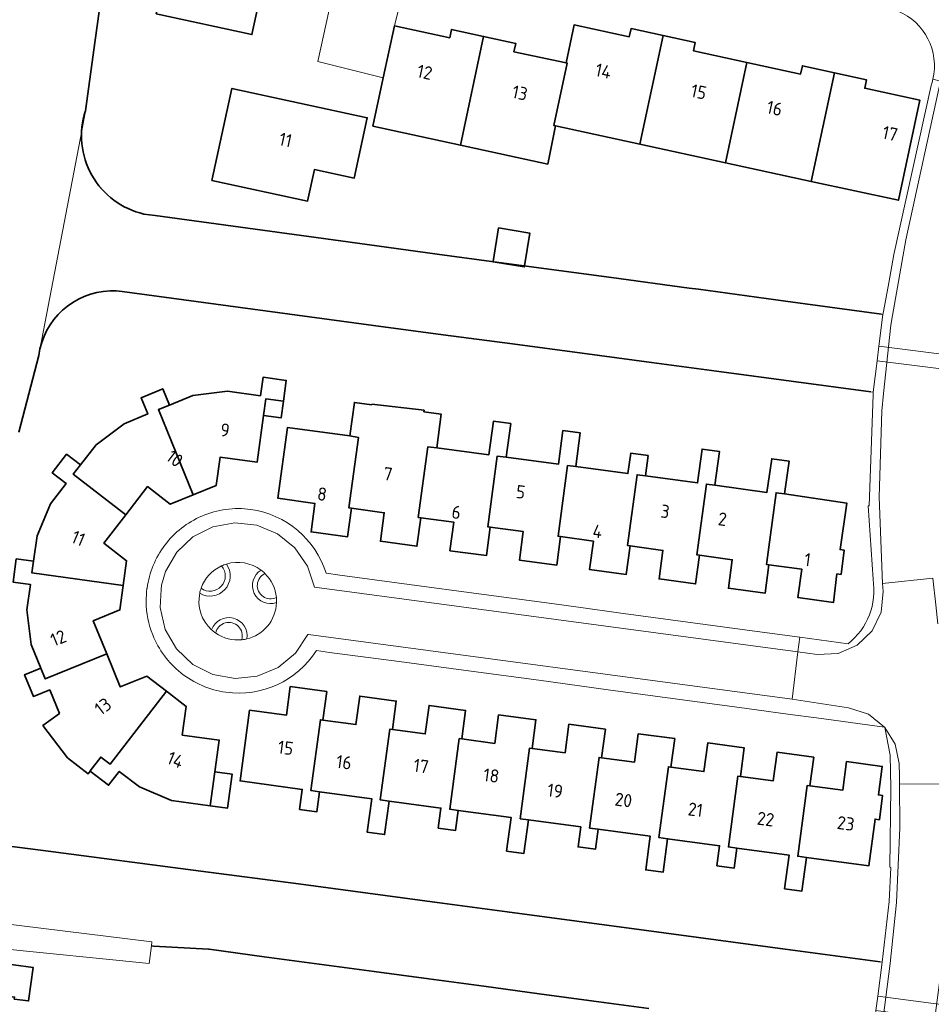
# Model space of a CAD drawing. Extents: x 150256 to 156914, y 461459 to 469481.
# Tile 613 of 656: x 154144 to 154238, y 468262 to 468364. Entities that reach past the tile are written whole.
import ezdxf
from ezdxf.enums import TextEntityAlignment as Align

# ---------------------------------------------------------------- set-up
doc = ezdxf.new("R2010")
doc.units = 0
doc.header["$LTSCALE"] = 0.75
for name, color, linetype, lineweight in [('B-RO-GK-BESCHOEIING-G', 251, 'GK-BESCHOEIING', 35), ('B-RO-GR-GROENVOORZIENING-GV', 251, 'CONTINUOUS', 18), ('B-RO-GR-HAAG-GV', 251, 'CONTINUOUS', 13), ('B-RO-KW-KUNSTWERK_DUIKER-GV', 251, 'CONTINUOUS', 18), ('B-RO-OG-BEBOUWING-GV', 6, 'CONTINUOUS', 35), ('B-RO-OG-BEBOUWING-T18', 1, 'CONTINUOUS', 18), ('B-RO-OG-TERREIN_CULTUURSCHEIDING-GV', 251, 'CONTINUOUS', 18), ('B-RO-OG-WATER_SLOOT-GV', 251, 'CONTINUOUS', 18), ('B-RO-VH-VERHARDING_BETONSTRAATSTEEN-GV', 251, 'CONTINUOUS', 18)]:
    doc.layers.add(name, color=color, linetype=linetype, lineweight=lineweight)
doc.styles.add('NLCS-ISO-M200-T18', font='NLCS-ISO.ttf', dxfattribs={"height": 360})
doc.linetypes.add('GK-BESCHOEIING', pattern='A,30,-5,[1,NLCS.SHX,S=1,R=0,X=0,Y=0],-5', length=40)

msp = doc.modelspace()

# ---------------------------------------------------------------- linework, layer by layer
at = {"layer": 'B-RO-GK-BESCHOEIING-G'}
for points in [[(154153.947, 468375.016), (154152.083, 468361.491)], [(154153.947, 468375.016), (154152.083, 468361.491)], [(154152.083, 468361.491), (154151.085, 468354.254)], [(154152.083, 468361.491), (154151.085, 468354.254)], [(154157.085, 468343.645), (154158.245, 468343.509)], [(154157.085, 468343.645), (154158.245, 468343.509)], [(154178.024, 468340.799), (154158.245, 468343.509)], [(154178.024, 468340.799), (154158.245, 468343.509)], [(154187.232, 468339.537), (154178.024, 468340.799)], [(154187.232, 468339.537), (154178.024, 468340.799)], [(154192.804, 468338.774), (154187.232, 468339.537)], [(154192.804, 468338.774), (154187.232, 468339.537)], [(154196.131, 468338.326), (154192.804, 468338.774)], [(154196.131, 468338.326), (154192.804, 468338.774)], [(154205.136, 468337.115), (154196.131, 468338.326)], [(154205.136, 468337.115), (154196.131, 468338.326)], [(154213.118, 468336.041), (154205.136, 468337.115)], [(154213.118, 468336.041), (154205.136, 468337.115)], [(154214.078, 468335.911), (154213.118, 468336.041)], [(154214.078, 468335.911), (154213.118, 468336.041)], [(154223.024, 468334.696), (154214.078, 468335.911)], [(154223.024, 468334.696), (154214.078, 468335.911)], [(154170.83, 468333.522), (154154.839, 468335.692)], [(154170.83, 468333.522), (154154.839, 468335.692)], [(154232.889, 468333.356), (154223.024, 468334.696)], [(154232.889, 468333.356), (154223.024, 468334.696)], [(154170.83, 468333.522), (154180.692, 468332.197)], [(154170.83, 468333.522), (154180.692, 468332.197)], [(154187.832, 468331.246), (154180.692, 468332.197)], [(154187.832, 468331.246), (154180.692, 468332.197)], [(154194.972, 468330.294), (154187.832, 468331.246)], [(154194.972, 468330.294), (154187.832, 468331.246)], [(154202.112, 468329.343), (154194.972, 468330.294)], [(154202.112, 468329.343), (154194.972, 468330.294)], [(154146.274, 468329.124), (154144.23, 468321.235)], [(154146.274, 468329.124), (154144.23, 468321.235)], [(154209.23, 468328.395), (154202.112, 468329.343)], [(154209.23, 468328.395), (154202.112, 468329.343)], [(154216.42, 468327.436), (154209.23, 468328.395)], [(154216.42, 468327.436), (154209.23, 468328.395)], [(154223.602, 468326.479), (154216.42, 468327.436)], [(154223.602, 468326.479), (154216.42, 468327.436)], [(154231.793, 468325.387), (154223.602, 468326.479)], [(154231.793, 468325.387), (154223.602, 468326.479)], [(154142.735, 468278.788), (154146.742, 468278.265)], [(154142.735, 468278.788), (154146.742, 468278.265)], [(154146.742, 468278.265), (154162.948, 468276.148)], [(154146.742, 468278.265), (154162.948, 468276.148)], [(154162.948, 468276.148), (154172.962, 468274.836)], [(154162.948, 468276.148), (154172.962, 468274.836)], [(154172.962, 468274.836), (154180.104, 468273.874)], [(154172.962, 468274.836), (154180.104, 468273.874)], [(154180.104, 468273.874), (154187.21, 468272.917)], [(154180.104, 468273.874), (154187.21, 468272.917)], [(154187.21, 468272.917), (154194.409, 468271.948)], [(154187.21, 468272.917), (154194.409, 468271.948)], [(154194.409, 468271.948), (154201.575, 468270.987)], [(154194.409, 468271.948), (154201.575, 468270.987)], [(154201.575, 468270.987), (154208.714, 468270.03)], [(154201.575, 468270.987), (154208.714, 468270.03)], [(154208.714, 468270.03), (154215.837, 468269.075)], [(154208.714, 468270.03), (154215.837, 468269.075)], [(154215.837, 468269.075), (154222.984, 468268.117)], [(154215.837, 468269.075), (154222.984, 468268.117)], [(154158.07, 468268.451), (154157.861, 468268.478)], [(154158.07, 468268.451), (154157.861, 468268.478)], [(154163.714, 468268.121), (154158.07, 468268.451)], [(154163.714, 468268.121), (154158.07, 468268.451)], [(154163.794, 468268.11), (154163.714, 468268.121)], [(154163.794, 468268.11), (154163.714, 468268.121)], [(154169.458, 468267.349), (154163.794, 468268.11)], [(154169.458, 468267.349), (154163.794, 468268.11)], [(154222.984, 468268.117), (154232.723, 468266.813)], [(154222.984, 468268.117), (154232.723, 468266.813)], [(154175.094, 468266.591), (154169.458, 468267.349)], [(154175.094, 468266.591), (154169.458, 468267.349)], [(154180.747, 468265.831), (154175.094, 468266.591)], [(154180.747, 468265.831), (154175.094, 468266.591)], [(154186.366, 468265.073), (154180.747, 468265.831)], [(154186.366, 468265.073), (154180.747, 468265.831)], [(154192.016, 468264.311), (154186.366, 468265.073)], [(154192.016, 468264.311), (154186.366, 468265.073)], [(154197.704, 468263.545), (154192.016, 468264.311)], [(154197.704, 468263.545), (154192.016, 468264.311)], [(154203.328, 468262.785), (154197.704, 468263.545)], [(154203.328, 468262.785), (154197.704, 468263.545)], [(154208.975, 468262.022), (154203.328, 468262.785)], [(154208.975, 468262.022), (154203.328, 468262.785)]]:
    msp.add_lwpolyline(points, dxfattribs=at)
for points in [[(154151.085, 468354.254, 0.4411426), (154157.085, 468343.645)], [(154151.085, 468354.254, 0.4411426), (154157.085, 468343.645)], [(154153.606, 468335.746, 0.3639086), (154146.274, 468329.124)], [(154153.606, 468335.746, 0.3639086), (154146.274, 468329.124)], [(154154.839, 468335.692, 0.0405802), (154153.606, 468335.746)], [(154154.839, 468335.692, 0.0405802), (154153.606, 468335.746)]]:
    msp.add_lwpolyline(points, format="xyb", dxfattribs=at)
at = {"layer": 'B-RO-GR-GROENVOORZIENING-GV'}
for points in [[(154162.82, 468304.692, 0.8124697), (154165.564, 468307.686)], [(154162.82, 468304.692, 0.8124697), (154165.564, 468307.686)], [(154165.074, 468307.501, 0.2037012), (154162.961, 468305.196)], [(154162.961, 468305.196, 0.8863721), (154165.074, 468307.501)], [(154165.074, 468307.501, -0.8863721), (154162.961, 468305.196)], [(154165.074, 468307.501, 0.2037012), (154162.961, 468305.196)], [(154162.961, 468305.196, 0.8863721), (154165.074, 468307.501)], [(154165.074, 468307.501, -0.8863721), (154162.961, 468305.196)], [(154165.564, 468307.686, 0.0308393), (154165.074, 468307.501)], [(154165.564, 468307.686, 0.0308393), (154165.074, 468307.501)], [(154169.119, 468307.061, 0.8958046), (154170.714, 468303.722)], [(154169.119, 468307.061, 0.8958046), (154170.714, 468303.722)], [(154169.524, 468306.713, 1.0087), (154170.698, 468304.256)], [(154170.698, 468304.256, -1.0087), (154169.524, 468306.713)], [(154169.524, 468306.713, 1.0087), (154170.698, 468304.256)], [(154170.698, 468304.256, -1.0087), (154169.524, 468306.713)], [(154169.524, 468306.713, 0.0333113), (154169.119, 468307.061)], [(154169.524, 468306.713, 0.0333113), (154169.119, 468307.061)], [(154170.698, 468304.256, 0.1759164), (154169.524, 468306.713)], [(154170.698, 468304.256, 0.1759164), (154169.524, 468306.713)], [(154162.961, 468305.196, 0.0280545), (154162.82, 468304.692)], [(154162.961, 468305.196, 0.0280545), (154162.82, 468304.692)], [(154170.714, 468303.722, 0.0336777), (154170.698, 468304.256)], [(154170.714, 468303.722, 0.0336777), (154170.698, 468304.256)], [(154167.676, 468300.001, 0.913899), (154164.039, 468300.935)], [(154167.676, 468300.001, 0.913899), (154164.039, 468300.935)], [(154167.143, 468299.91, 1.0377697), (154164.462, 468300.598)], [(154164.462, 468300.598, -1.0377697), (154167.143, 468299.91)], [(154167.143, 468299.91, 1.0377697), (154164.462, 468300.598)], [(154164.462, 468300.598, -1.0377697), (154167.143, 468299.91)], [(154164.039, 468300.935, 0.0343661), (154164.462, 468300.598)], [(154164.039, 468300.935, 0.0343661), (154164.462, 468300.598)], [(154164.462, 468300.598, 0.1790217), (154167.143, 468299.91)], [(154164.462, 468300.598, 0.1790217), (154167.143, 468299.91)], [(154167.143, 468299.91, 0.0355714), (154167.676, 468300.001)], [(154167.143, 468299.91, 0.0355714), (154167.676, 468300.001)]]:
    msp.add_lwpolyline(points, format="xyb", dxfattribs=at)
at = {"layer": 'B-RO-GR-HAAG-GV'}
for points in [[(154162.82, 468304.692, 0.8124697), (154165.564, 468307.686)], [(154162.82, 468304.692, 0.8124697), (154165.564, 468307.686)], [(154165.074, 468307.501, -0.8863721), (154162.961, 468305.196)], [(154165.074, 468307.501, -0.8863721), (154162.961, 468305.196)], [(154165.564, 468307.686, 0.0308393), (154165.074, 468307.501)], [(154165.564, 468307.686, 0.0308393), (154165.074, 468307.501)], [(154169.119, 468307.061, 0.8958046), (154170.714, 468303.722)], [(154169.119, 468307.061, 0.8958046), (154170.714, 468303.722)], [(154170.698, 468304.256, -1.0087), (154169.524, 468306.713)], [(154170.698, 468304.256, -1.0087), (154169.524, 468306.713)], [(154169.524, 468306.713, 0.0333113), (154169.119, 468307.061)], [(154169.524, 468306.713, 0.0333113), (154169.119, 468307.061)], [(154162.961, 468305.196, 0.0280545), (154162.82, 468304.692)], [(154162.961, 468305.196, 0.0280545), (154162.82, 468304.692)], [(154170.714, 468303.722, 0.0336777), (154170.698, 468304.256)], [(154170.714, 468303.722, 0.0336777), (154170.698, 468304.256)], [(154167.676, 468300.001, 0.913899), (154164.039, 468300.935)], [(154167.676, 468300.001, 0.913899), (154164.039, 468300.935)], [(154164.462, 468300.598, -1.0377697), (154167.143, 468299.91)], [(154164.462, 468300.598, -1.0377697), (154167.143, 468299.91)], [(154164.039, 468300.935, 0.0343661), (154164.462, 468300.598)], [(154164.039, 468300.935, 0.0343661), (154164.462, 468300.598)], [(154167.143, 468299.91, 0.0355714), (154167.676, 468300.001)], [(154167.143, 468299.91, 0.0355714), (154167.676, 468300.001)]]:
    msp.add_lwpolyline(points, format="xyb", dxfattribs=at)
at = {"layer": 'B-RO-KW-KUNSTWERK_DUIKER-GV'}
for points in [[(154232.619, 468330.065), (154232.434, 468328.577), (154245.622, 468326.908), (154245.797, 468328.398)], [(154232.619, 468330.065), (154232.434, 468328.577), (154245.622, 468326.908), (154245.797, 468328.398)], [(154232.501, 468263.306), (154232.309, 468261.818), (154245.581, 468260.049), (154245.746, 468261.54)], [(154232.501, 468263.306), (154232.309, 468261.818), (154245.581, 468260.049), (154245.746, 468261.54)]]:
    msp.add_lwpolyline(points, close=True, dxfattribs=at)
at = {"layer": 'B-RO-OG-BEBOUWING-GV'}
for points in [[(154158.352, 468364.209), (154168.182, 468362.076), (154169.013, 468365.901), (154171.14, 468365.435), (154170.993, 468364.777), (154171.196, 468364.729), (154172.55, 468370.99), (154160.388, 468373.622)], [(154158.352, 468364.209), (154168.182, 468362.076), (154169.013, 468365.901), (154171.14, 468365.435), (154170.993, 468364.777), (154171.196, 468364.729), (154172.55, 468370.99), (154160.388, 468373.622)], [(154189.617, 468350.725), (154191.997, 468361.891), (154188.705, 468362.607), (154188.514, 468361.753), (154182.851, 468362.984), (154181.684, 468357.62), (154180.61, 468352.684)], [(154189.617, 468350.725), (154191.997, 468361.891), (154188.705, 468362.607), (154188.514, 468361.753), (154182.851, 468362.984), (154181.684, 468357.62), (154180.61, 468352.684)], [(154208.053, 468350.81), (154210.432, 468361.985), (154207.14, 468362.703), (154206.952, 468361.855), (154201.295, 468363.068), (154200.464, 468359.167), (154200.594, 468359.139), (154199.218, 468352.723), (154199.366, 468352.691)], [(154208.053, 468350.81), (154210.432, 468361.985), (154207.14, 468362.703), (154206.952, 468361.855), (154201.295, 468363.068), (154200.464, 468359.167), (154200.594, 468359.139), (154199.218, 468352.723), (154199.366, 468352.691)], [(154191.997, 468361.891), (154189.617, 468350.725), (154198.577, 468348.776), (154199.366, 468352.691), (154199.218, 468352.723), (154200.594, 468359.139), (154200.464, 468359.167), (154195.11, 468360.317), (154195.297, 468361.174)], [(154191.997, 468361.891), (154189.617, 468350.725), (154198.577, 468348.776), (154199.366, 468352.691), (154199.218, 468352.723), (154200.594, 468359.139), (154200.464, 468359.167), (154195.11, 468360.317), (154195.297, 468361.174)], [(154219.049, 468359.22), (154213.548, 468360.416), (154213.732, 468361.265), (154210.432, 468361.985), (154208.053, 468350.81), (154216.849, 468348.905)], [(154219.049, 468359.22), (154213.548, 468360.416), (154213.732, 468361.265), (154210.432, 468361.985), (154208.053, 468350.81), (154216.849, 468348.905)], [(154219.049, 468359.22), (154216.849, 468348.905), (154225.654, 468346.999), (154228.038, 468358.148), (154224.748, 468358.872), (154224.562, 468358.022)], [(154219.049, 468359.22), (154216.849, 468348.905), (154225.654, 468346.999), (154228.038, 468358.148), (154224.748, 468358.872), (154224.562, 468358.022)], [(154225.654, 468346.999), (154234.608, 468345.06), (154236.826, 468355.341), (154231.154, 468356.568), (154231.337, 468357.423), (154228.038, 468358.148)], [(154225.654, 468346.999), (154234.608, 468345.06), (154236.826, 468355.341), (154231.154, 468356.568), (154231.337, 468357.423), (154228.038, 468358.148)], [(154164.077, 468347.103), (154173.903, 468344.971), (154174.603, 468348.217), (154178.702, 468347.333), (154180.033, 468353.535), (154166.125, 468356.544)], [(154164.077, 468347.103), (154173.903, 468344.971), (154174.603, 468348.217), (154178.702, 468347.333), (154180.033, 468353.535), (154166.125, 468356.544)], [(154196.179, 468338.32), (154196.732, 468341.689), (154193.531, 468342.215), (154192.963, 468338.753), (154192.961, 468338.741), (154196.162, 468338.216)], [(154196.179, 468338.32), (154196.732, 468341.689), (154193.531, 468342.215), (154192.963, 468338.753), (154192.961, 468338.741), (154196.162, 468338.216)], [(154162.156, 468314.793), (154164.523, 468315.759), (154164.929, 468318.683), (154168.732, 468318.162), (154169.383, 468322.935), (154169.619, 468324.661), (154171.416, 468324.414), (154171.709, 468326.555), (154169.328, 468326.881), (154169.066, 468324.98), (154165.691, 468325.451), (154162.128, 468325.014), (154159.707, 468324.016), (154158.581, 468323.553)], [(154162.156, 468314.793), (154164.523, 468315.759), (154164.929, 468318.683), (154168.732, 468318.162), (154169.383, 468322.935), (154169.619, 468324.661), (154171.416, 468324.414), (154171.709, 468326.555), (154169.328, 468326.881), (154169.066, 468324.98), (154165.691, 468325.451), (154162.128, 468325.014), (154159.707, 468324.016), (154158.581, 468323.553)], [(154150.572, 468317.868), (154149.829, 468316.908), (154155.221, 468312.744), (154157.465, 468315.638), (154159.796, 468313.83), (154162.156, 468314.793), (154158.581, 468323.553), (154159.707, 468324.016), (154159.018, 468325.689), (154156.795, 468324.772), (154157.486, 468323.11), (154155.048, 468322.103), (154152.18, 468319.947)], [(154150.572, 468317.868), (154149.829, 468316.908), (154155.221, 468312.744), (154157.465, 468315.638), (154159.796, 468313.83), (154162.156, 468314.793), (154158.581, 468323.553), (154159.707, 468324.016), (154159.018, 468325.689), (154156.795, 468324.772), (154157.486, 468323.11), (154155.048, 468322.103), (154152.18, 468319.947)], [(154169.383, 468322.935), (154171.181, 468322.692), (154171.416, 468324.414), (154169.619, 468324.661)], [(154169.383, 468322.935), (154171.181, 468322.692), (154171.416, 468324.414), (154169.619, 468324.661)], [(154178.251, 468320.844), (154179.136, 468320.702), (154178.152, 468313.452), (154178.41, 468313.417), (154181.788, 468312.959), (154181.39, 468310.028), (154185.144, 468309.518), (154185.542, 468312.449), (154185.284, 468312.484), (154186.269, 468319.741), (154187.172, 468319.619), (154187.641, 468323.085), (154185.86, 468323.326), (154185.881, 468323.479), (154180.513, 468324.1), (154180.506, 468324.047), (154178.716, 468324.288)], [(154178.251, 468320.844), (154179.136, 468320.702), (154178.152, 468313.452), (154178.41, 468313.417), (154181.788, 468312.959), (154181.39, 468310.028), (154185.144, 468309.518), (154185.542, 468312.449), (154185.284, 468312.484), (154186.269, 468319.741), (154187.172, 468319.619), (154187.641, 468323.085), (154185.86, 468323.326), (154185.881, 468323.479), (154180.513, 468324.1), (154180.506, 468324.047), (154178.716, 468324.288)], [(154178.41, 468313.417), (154178.152, 468313.452), (154179.136, 468320.702), (154178.251, 468320.844), (154171.852, 468321.716), (154170.858, 468314.442), (154174.658, 468313.924), (154174.259, 468310.996), (154178.012, 468310.487)], [(154178.41, 468313.417), (154178.152, 468313.452), (154179.136, 468320.702), (154178.251, 468320.844), (154171.852, 468321.716), (154170.858, 468314.442), (154174.658, 468313.924), (154174.259, 468310.996), (154178.012, 468310.487)], [(154187.172, 468319.619), (154186.269, 468319.741), (154185.284, 468312.484), (154185.542, 468312.449), (154188.921, 468311.992), (154188.526, 468309.061), (154192.282, 468308.556), (154192.676, 468311.486), (154192.417, 468311.521), (154193.393, 468318.778), (154194.307, 468318.655), (154194.774, 468322.122), (154192.995, 468322.363), (154192.528, 468318.898)], [(154187.172, 468319.619), (154186.269, 468319.741), (154185.284, 468312.484), (154185.542, 468312.449), (154188.921, 468311.992), (154188.526, 468309.061), (154192.282, 468308.556), (154192.676, 468311.486), (154192.417, 468311.521), (154193.393, 468318.778), (154194.307, 468318.655), (154194.774, 468322.122), (154192.995, 468322.363), (154192.528, 468318.898)], [(154201.466, 468317.695), (154201.926, 468321.163), (154200.139, 468321.4), (154199.674, 468317.934), (154194.307, 468318.655), (154193.393, 468318.778), (154192.417, 468311.521), (154192.676, 468311.486), (154196.062, 468311.028), (154195.665, 468308.097), (154199.506, 468307.578), (154199.903, 468310.508), (154199.645, 468310.543), (154200.629, 468317.806)], [(154201.466, 468317.695), (154201.926, 468321.163), (154200.139, 468321.4), (154199.674, 468317.934), (154194.307, 468318.655), (154193.393, 468318.778), (154192.417, 468311.521), (154192.676, 468311.486), (154196.062, 468311.028), (154195.665, 468308.097), (154199.506, 468307.578), (154199.903, 468310.508), (154199.645, 468310.543), (154200.629, 468317.806)], [(154145.749, 468307.975), (154145.584, 468306.784), (154154.962, 468305.498), (154155.304, 468308.02), (154152.967, 468309.836), (154155.221, 468312.744), (154149.829, 468316.908), (154150.572, 468317.868), (154149.14, 468318.971), (154147.67, 468317.066), (154149.1, 468315.962), (154147.495, 468313.885), (154146.109, 468310.578)], [(154145.749, 468307.975), (154145.584, 468306.784), (154154.962, 468305.498), (154155.304, 468308.02), (154152.967, 468309.836), (154155.221, 468312.744), (154149.829, 468316.908), (154150.572, 468317.868), (154149.14, 468318.971), (154147.67, 468317.066), (154149.1, 468315.962), (154147.495, 468313.885), (154146.109, 468310.578)], [(154201.466, 468317.695), (154200.629, 468317.806), (154199.645, 468310.543), (154199.903, 468310.508), (154203.282, 468310.053), (154202.889, 468307.121), (154206.644, 468306.617), (154207.038, 468309.547), (154206.78, 468309.582), (154207.759, 468316.863), (154208.615, 468316.748), (154208.895, 468318.837), (154207.103, 468319.076), (154206.825, 468316.986)], [(154201.466, 468317.695), (154200.629, 468317.806), (154199.645, 468310.543), (154199.903, 468310.508), (154203.282, 468310.053), (154202.889, 468307.121), (154206.644, 468306.617), (154207.038, 468309.547), (154206.78, 468309.582), (154207.759, 468316.863), (154208.615, 468316.748), (154208.895, 468318.837), (154207.103, 468319.076), (154206.825, 468316.986)], [(154207.038, 468309.547), (154210.415, 468309.092), (154210.02, 468306.159), (154213.77, 468305.655), (154214.165, 468308.586), (154213.906, 468308.621), (154214.888, 468315.904), (154215.756, 468315.785), (154216.232, 468319.249), (154214.44, 468319.494), (154213.972, 468316.028), (154208.615, 468316.748), (154207.759, 468316.863), (154206.78, 468309.582)], [(154207.038, 468309.547), (154210.415, 468309.092), (154210.02, 468306.159), (154213.77, 468305.655), (154214.165, 468308.586), (154213.906, 468308.621), (154214.888, 468315.904), (154215.756, 468315.785), (154216.232, 468319.249), (154214.44, 468319.494), (154213.972, 468316.028), (154208.615, 468316.748), (154207.759, 468316.863), (154206.78, 468309.582)], [(154221.302, 468307.623), (154221.043, 468307.658), (154222.037, 468315.011), (154222.897, 468314.886), (154223.379, 468318.261), (154221.591, 468318.513), (154221.111, 468315.048), (154215.756, 468315.785), (154214.888, 468315.904), (154213.906, 468308.621), (154214.165, 468308.586), (154217.545, 468308.131), (154217.151, 468305.2), (154220.906, 468304.694)], [(154221.302, 468307.623), (154221.043, 468307.658), (154222.037, 468315.011), (154222.897, 468314.886), (154223.379, 468318.261), (154221.591, 468318.513), (154221.111, 468315.048), (154215.756, 468315.785), (154214.888, 468315.904), (154213.906, 468308.621), (154214.165, 468308.586), (154217.545, 468308.131), (154217.151, 468305.2), (154220.906, 468304.694)], [(154222.897, 468314.886), (154222.037, 468315.011), (154221.043, 468307.658), (154221.302, 468307.623), (154224.682, 468307.169), (154224.29, 468304.236), (154227.954, 468303.746), (154228.292, 468306.679), (154228.729, 468306.628), (154229.051, 468309.11), (154228.615, 468309.169), (154229.312, 468313.949)], [(154222.897, 468314.886), (154222.037, 468315.011), (154221.043, 468307.658), (154221.302, 468307.623), (154224.682, 468307.169), (154224.29, 468304.236), (154227.954, 468303.746), (154228.292, 468306.679), (154228.729, 468306.628), (154229.051, 468309.11), (154228.615, 468309.169), (154229.312, 468313.949)], [(154153.27, 468298.466), (154151.883, 468301.861), (154154.62, 468302.981), (154154.962, 468305.498), (154145.584, 468306.784), (154145.749, 468307.975), (154143.964, 468308.223), (154143.637, 468305.841), (154145.426, 468305.599), (154145.072, 468302.995), (154145.516, 468299.431), (154146.506, 468296.992), (154146.957, 468295.88)], [(154153.27, 468298.466), (154151.883, 468301.861), (154154.62, 468302.981), (154154.962, 468305.498), (154145.584, 468306.784), (154145.749, 468307.975), (154143.964, 468308.223), (154143.637, 468305.841), (154145.426, 468305.599), (154145.072, 468302.995), (154145.516, 468299.431), (154146.506, 468296.992), (154146.957, 468295.88)], [(154153.27, 468298.466), (154146.957, 468295.88), (154146.506, 468296.992), (154144.832, 468296.317), (154145.74, 468294.085), (154147.417, 468294.764), (154148.406, 468292.34), (154146.71, 468291.086), (154149.237, 468287.781), (154151.355, 468286.135), (154151.574, 468286.416), (154151.551, 468286.434), (154152.659, 468287.859), (154153.603, 468287.124), (154159.41, 468294.622), (154157.402, 468296.174), (154154.662, 468295.059)], [(154153.27, 468298.466), (154146.957, 468295.88), (154146.506, 468296.992), (154144.832, 468296.317), (154145.74, 468294.085), (154147.417, 468294.764), (154148.406, 468292.34), (154146.71, 468291.086), (154149.237, 468287.781), (154151.355, 468286.135), (154151.574, 468286.416), (154151.551, 468286.434), (154152.659, 468287.859), (154153.603, 468287.124), (154159.41, 468294.622), (154157.402, 468296.174), (154154.662, 468295.059)], [(154159.41, 468294.622), (154153.603, 468287.124), (154152.659, 468287.859), (154151.551, 468286.434), (154151.574, 468286.416), (154153.453, 468284.965), (154154.561, 468286.393), (154156.632, 468284.785), (154159.93, 468283.403), (154163.884, 468282.865), (154164.369, 468286.345), (154164.823, 468289.603), (154161.021, 468290.124), (154161.42, 468293.068)], [(154159.41, 468294.622), (154153.603, 468287.124), (154152.659, 468287.859), (154151.551, 468286.434), (154151.574, 468286.416), (154153.453, 468284.965), (154154.561, 468286.393), (154156.632, 468284.785), (154159.93, 468283.403), (154163.884, 468282.865), (154164.369, 468286.345), (154164.823, 468289.603), (154161.021, 468290.124), (154161.42, 468293.068)], [(154175.144, 468284.304), (154174.247, 468284.424), (154175.228, 468291.691), (154175.487, 468291.656), (154175.883, 468294.587), (154172.127, 468295.093), (154171.734, 468292.163), (154167.939, 468292.673), (154166.963, 468285.404), (154173.361, 468284.545), (154173.084, 468282.486), (154174.867, 468282.246)], [(154175.144, 468284.304), (154174.247, 468284.424), (154175.228, 468291.691), (154175.487, 468291.656), (154175.883, 468294.587), (154172.127, 468295.093), (154171.734, 468292.163), (154167.939, 468292.673), (154166.963, 468285.404), (154173.361, 468284.545), (154173.084, 468282.486), (154174.867, 468282.246)], [(154182.283, 468283.341), (154181.366, 468283.464), (154182.356, 468290.722), (154182.614, 468290.687), (154183.013, 468293.614), (154179.264, 468294.128), (154178.864, 468291.198), (154175.487, 468291.656), (154175.228, 468291.691), (154174.247, 468284.424), (154175.144, 468284.304), (154180.501, 468283.585), (154180.038, 468280.139), (154181.82, 468279.899)], [(154182.283, 468283.341), (154181.366, 468283.464), (154182.356, 468290.722), (154182.614, 468290.687), (154183.013, 468293.614), (154179.264, 468294.128), (154178.864, 468291.198), (154175.487, 468291.656), (154175.228, 468291.691), (154174.247, 468284.424), (154175.144, 468284.304), (154180.501, 468283.585), (154180.038, 468280.139), (154181.82, 468279.899)], [(154182.283, 468283.341), (154187.612, 468282.627), (154187.334, 468280.567), (154189.117, 468280.327), (154189.394, 468282.383), (154188.51, 468282.501), (154189.489, 468289.761), (154189.748, 468289.726), (154190.144, 468292.66), (154186.394, 468293.165), (154185.999, 468290.23), (154182.614, 468290.687), (154182.356, 468290.722), (154181.366, 468283.464)], [(154182.283, 468283.341), (154187.612, 468282.627), (154187.334, 468280.567), (154189.117, 468280.327), (154189.394, 468282.383), (154188.51, 468282.501), (154189.489, 468289.761), (154189.748, 468289.726), (154190.144, 468292.66), (154186.394, 468293.165), (154185.999, 468290.23), (154182.614, 468290.687), (154182.356, 468290.722), (154181.366, 468283.464)], [(154189.748, 468289.726), (154189.489, 468289.761), (154188.51, 468282.501), (154189.394, 468282.383), (154194.811, 468281.655), (154194.346, 468278.209), (154196.128, 468277.968), (154196.594, 468281.412), (154195.75, 468281.525), (154196.722, 468288.787), (154196.981, 468288.752), (154197.374, 468291.686), (154193.525, 468292.197), (154193.134, 468289.269)], [(154189.748, 468289.726), (154189.489, 468289.761), (154188.51, 468282.501), (154189.394, 468282.383), (154194.811, 468281.655), (154194.346, 468278.209), (154196.128, 468277.968), (154196.594, 468281.412), (154195.75, 468281.525), (154196.722, 468288.787), (154196.981, 468288.752), (154197.374, 468291.686), (154193.525, 468292.197), (154193.134, 468289.269)], [(154203.764, 468280.444), (154202.873, 468280.564), (154203.853, 468287.821), (154204.111, 468287.786), (154204.507, 468290.717), (154200.754, 468291.226), (154200.358, 468288.297), (154196.981, 468288.752), (154196.722, 468288.787), (154195.75, 468281.525), (154196.594, 468281.412), (154201.981, 468280.686), (154201.702, 468278.626), (154203.485, 468278.385)], [(154203.764, 468280.444), (154202.873, 468280.564), (154203.853, 468287.821), (154204.111, 468287.786), (154204.507, 468290.717), (154200.754, 468291.226), (154200.358, 468288.297), (154196.981, 468288.752), (154196.722, 468288.787), (154195.75, 468281.525), (154196.594, 468281.412), (154201.981, 468280.686), (154201.702, 468278.626), (154203.485, 468278.385)], [(154204.111, 468287.786), (154203.853, 468287.821), (154202.873, 468280.564), (154203.764, 468280.444), (154209.12, 468279.719), (154208.653, 468276.273), (154210.436, 468276.032), (154210.903, 468279.476), (154210.013, 468279.597), (154210.988, 468286.86), (154211.246, 468286.826), (154211.639, 468289.756), (154207.884, 468290.261), (154207.489, 468287.33)], [(154204.111, 468287.786), (154203.853, 468287.821), (154202.873, 468280.564), (154203.764, 468280.444), (154209.12, 468279.719), (154208.653, 468276.273), (154210.436, 468276.032), (154210.903, 468279.476), (154210.013, 468279.597), (154210.988, 468286.86), (154211.246, 468286.826), (154211.639, 468289.756), (154207.884, 468290.261), (154207.489, 468287.33)], [(154218.022, 468278.511), (154217.145, 468278.63), (154218.119, 468285.909), (154218.377, 468285.874), (154218.769, 468288.807), (154215.015, 468289.307), (154214.624, 468286.375), (154211.246, 468286.826), (154210.988, 468286.86), (154210.013, 468279.597), (154210.903, 468279.476), (154216.24, 468278.753), (154215.961, 468276.694), (154217.743, 468276.452)], [(154218.022, 468278.511), (154217.145, 468278.63), (154218.119, 468285.909), (154218.377, 468285.874), (154218.769, 468288.807), (154215.015, 468289.307), (154214.624, 468286.375), (154211.246, 468286.826), (154210.988, 468286.86), (154210.013, 468279.597), (154210.903, 468279.476), (154216.24, 468278.753), (154215.961, 468276.694), (154217.743, 468276.452)], [(154225.174, 468277.558), (154224.271, 468277.679), (154225.253, 468284.947), (154225.511, 468284.912), (154225.907, 468287.843), (154222.152, 468288.35), (154221.756, 468285.42), (154218.377, 468285.874), (154218.119, 468285.909), (154217.145, 468278.63), (154218.022, 468278.511), (154223.389, 468277.782), (154222.921, 468274.337), (154224.703, 468274.095)], [(154225.174, 468277.558), (154224.271, 468277.679), (154225.253, 468284.947), (154225.511, 468284.912), (154225.907, 468287.843), (154222.152, 468288.35), (154221.756, 468285.42), (154218.377, 468285.874), (154218.119, 468285.909), (154217.145, 468278.63), (154218.022, 468278.511), (154223.389, 468277.782), (154222.921, 468274.337), (154224.703, 468274.095)], [(154225.511, 468284.912), (154225.253, 468284.947), (154224.271, 468277.679), (154225.174, 468277.558), (154231.58, 468276.689), (154232.223, 468281.483), (154232.658, 468281.424), (154232.992, 468283.91), (154232.556, 468283.969), (154232.948, 468286.901), (154229.288, 468287.39), (154228.896, 468284.458)], [(154225.511, 468284.912), (154225.253, 468284.947), (154224.271, 468277.679), (154225.174, 468277.558), (154231.58, 468276.689), (154232.223, 468281.483), (154232.658, 468281.424), (154232.992, 468283.91), (154232.556, 468283.969), (154232.948, 468286.901), (154229.288, 468287.39), (154228.896, 468284.458)], [(154164.369, 468286.345), (154163.884, 468282.865), (154165.684, 468282.62), (154166.159, 468286.098)], [(154164.369, 468286.345), (154163.884, 468282.865), (154165.684, 468282.62), (154166.159, 468286.098)], [(154135.651, 468269.043), (154126.249, 468270.28), (154125.66, 468265.81), (154125.653, 468265.756), (154143.795, 468263.208), (154143.767, 468263.005), (154145.243, 468262.805), (154145.708, 468266.253), (154141.636, 468266.803), (154141.787, 468267.923), (154141.894, 468267.908), (154141.934, 468268.216)], [(154135.651, 468269.043), (154126.249, 468270.28), (154125.66, 468265.81), (154125.653, 468265.756), (154143.795, 468263.208), (154143.767, 468263.005), (154145.243, 468262.805), (154145.708, 468266.253), (154141.636, 468266.803), (154141.787, 468267.923), (154141.894, 468267.908), (154141.934, 468268.216)]]:
    msp.add_lwpolyline(points, close=True, dxfattribs=at)
at = {"layer": 'B-RO-OG-TERREIN_CULTUURSCHEIDING-GV'}
for points in [[(154165.564, 468307.686, -0.8124697), (154162.82, 468304.692)], [(154165.564, 468307.686, -0.8124697), (154162.82, 468304.692)], [(154169.119, 468307.061, 0.238806), (154165.564, 468307.686)], [(154169.119, 468307.061, 0.238806), (154165.564, 468307.686)], [(154170.714, 468303.722, -0.8958046), (154169.119, 468307.061)], [(154170.714, 468303.722, -0.8958046), (154169.119, 468307.061)], [(154162.82, 468304.692, 0.2643699), (154164.039, 468300.935)], [(154162.82, 468304.692, 0.2643699), (154164.039, 468300.935)], [(154169.774, 468301.29, 0.167805), (154170.714, 468303.722)], [(154169.774, 468301.29, 0.167805), (154170.714, 468303.722)], [(154164.039, 468300.935, -0.913899), (154167.676, 468300.001)], [(154164.039, 468300.935, -0.913899), (154167.676, 468300.001)], [(154167.676, 468300.001, 0.1579044), (154169.774, 468301.29)], [(154167.676, 468300.001, 0.1579044), (154169.774, 468301.29)]]:
    msp.add_lwpolyline(points, format="xyb", dxfattribs=at)
at = {"layer": 'B-RO-OG-WATER_SLOOT-GV'}
for points in [[(154144.23, 468321.235), (154146.274, 468329.124), (154146.421, 468329.893), (154150.692, 468352.2), (154151.085, 468354.254), (154152.083, 468361.491), (154153.947, 468375.016), (154155.803, 468388.48), (154157.648, 468401.91), (154158.875, 468410.842), (154160.938, 468426.674), (154162.743, 468440.092), (154164.308, 468451.705), (154164.247, 468451.779), (154164.21, 468451.567), (154160.141, 468452.284), (154158.172, 468452.631), (154155.489, 468453.104), (154142.908, 468360.751)], [(154144.23, 468321.235), (154146.274, 468329.124), (154146.421, 468329.893), (154150.692, 468352.2), (154151.085, 468354.254), (154152.083, 468361.491), (154153.947, 468375.016), (154155.803, 468388.48), (154157.648, 468401.91), (154158.875, 468410.842), (154160.938, 468426.674), (154162.743, 468440.092), (154164.308, 468451.705), (154164.247, 468451.779), (154164.21, 468451.567), (154160.141, 468452.284), (154158.172, 468452.631), (154155.489, 468453.104), (154142.908, 468360.751)], [(154150.692, 468352.2), (154146.421, 468329.893)], [(154150.692, 468352.2), (154146.421, 468329.893)], [(154154.839, 468335.692), (154170.83, 468333.522), (154180.692, 468332.197), (154187.832, 468331.246), (154194.972, 468330.294), (154202.112, 468329.343), (154209.23, 468328.395), (154216.42, 468327.436), (154223.602, 468326.479), (154231.793, 468325.387), (154232.032, 468325.354), (154232.434, 468328.577), (154232.619, 468330.065), (154233.027, 468333.337), (154232.889, 468333.356), (154223.024, 468334.696), (154214.078, 468335.911), (154213.118, 468336.041), (154205.136, 468337.115), (154196.179, 468338.32), (154196.162, 468338.216), (154192.961, 468338.741), (154192.963, 468338.753), (154192.804, 468338.774), (154187.232, 468339.537), (154178.024, 468340.799), (154158.245, 468343.509), (154157.085, 468343.645)], [(154154.839, 468335.692), (154170.83, 468333.522), (154180.692, 468332.197), (154187.832, 468331.246), (154194.972, 468330.294), (154202.112, 468329.343), (154209.23, 468328.395), (154216.42, 468327.436), (154223.602, 468326.479), (154231.793, 468325.387), (154232.032, 468325.354), (154232.434, 468328.577), (154232.619, 468330.065), (154233.027, 468333.337), (154232.889, 468333.356), (154223.024, 468334.696), (154214.078, 468335.911), (154213.118, 468336.041), (154205.136, 468337.115), (154196.179, 468338.32), (154196.162, 468338.216), (154192.961, 468338.741), (154192.963, 468338.753), (154192.804, 468338.774), (154187.232, 468339.537), (154178.024, 468340.799), (154158.245, 468343.509), (154157.085, 468343.645)], [(154232.309, 468261.818), (154232.501, 468263.306), (154232.949, 468266.782), (154232.723, 468266.813), (154222.984, 468268.117), (154215.837, 468269.075), (154208.714, 468270.03), (154201.575, 468270.987), (154194.409, 468271.948), (154187.21, 468272.917), (154180.104, 468273.874), (154172.962, 468274.836), (154162.948, 468276.148), (154146.742, 468278.265), (154142.735, 468278.788)], [(154232.309, 468261.818), (154232.501, 468263.306), (154232.949, 468266.782), (154232.723, 468266.813), (154222.984, 468268.117), (154215.837, 468269.075), (154208.714, 468270.03), (154201.575, 468270.987), (154194.409, 468271.948), (154187.21, 468272.917), (154180.104, 468273.874), (154172.962, 468274.836), (154162.948, 468276.148), (154146.742, 468278.265), (154142.735, 468278.788)], [(154139.775, 468271.09), (154157.914, 468268.875), (154157.861, 468268.478), (154158.07, 468268.451), (154163.714, 468268.121), (154163.794, 468268.11), (154169.458, 468267.349), (154175.094, 468266.591), (154180.747, 468265.831), (154186.366, 468265.073), (154192.016, 468264.311), (154197.704, 468263.545), (154203.328, 468262.785), (154208.975, 468262.022)], [(154139.775, 468271.09), (154157.914, 468268.875), (154157.861, 468268.478), (154158.07, 468268.451), (154163.714, 468268.121), (154163.794, 468268.11), (154169.458, 468267.349), (154175.094, 468266.591), (154180.747, 468265.831), (154186.366, 468265.073), (154192.016, 468264.311), (154197.704, 468263.545), (154203.328, 468262.785), (154208.975, 468262.022)]]:
    msp.add_lwpolyline(points, dxfattribs=at)
for points in [[(154157.085, 468343.645, -0.3671417), (154150.692, 468352.2)], [(154157.085, 468343.645, -0.3671417), (154150.692, 468352.2)], [(154146.421, 468329.893, -0.3353224), (154153.606, 468335.746)], [(154146.421, 468329.893, -0.3353224), (154153.606, 468335.746)], [(154153.606, 468335.746, -0.0405802), (154154.839, 468335.692)], [(154153.606, 468335.746, -0.0405802), (154154.839, 468335.692)]]:
    msp.add_lwpolyline(points, format="xyb", dxfattribs=at)
msp.add_lwpolyline([(154135.651, 468269.043), (154141.934, 468268.216), (154157.613, 468266.669), (154157.861, 468268.478), (154157.914, 468268.875), (154139.775, 468271.09), (154137.018, 468271.464)], close=True, dxfattribs=at)
msp.add_lwpolyline([(154135.651, 468269.043), (154141.934, 468268.216), (154157.613, 468266.669), (154157.861, 468268.478), (154157.914, 468268.875), (154139.775, 468271.09), (154137.018, 468271.464)], close=True, dxfattribs=at)
at = {"layer": 'B-RO-VH-VERHARDING_BETONSTRAATSTEEN-GV'}
for points in [[(154180.042, 468379.382), (154180.185, 468380.253), (154181.314, 468382.596), (154183.065, 468384.525), (154185.287, 468385.876), (154187.802, 468386.538), (154188.082, 468386.529), (154188.259, 468387.351), (154189.416, 468393.233), (154189.747, 468394.754), (154182.987, 468396.206), (154180.164, 468383.202), (154179.367, 468379.547), (154177.277, 468369.966), (154174.948, 468359.306), (154181.684, 468357.62), (154182.851, 468362.984), (154184.287, 468368.8), (154184.478, 468369.685), (154182.847, 468370.742), (154181.158, 468372.725), (154180.105, 468375.102), (154179.771, 468377.685)], [(154180.042, 468379.382), (154180.185, 468380.253), (154181.314, 468382.596), (154183.065, 468384.525), (154185.287, 468385.876), (154187.802, 468386.538), (154188.082, 468386.529), (154188.259, 468387.351), (154189.416, 468393.233), (154189.747, 468394.754), (154182.987, 468396.206), (154180.164, 468383.202), (154179.367, 468379.547), (154177.277, 468369.966), (154174.948, 468359.306), (154181.684, 468357.62), (154182.851, 468362.984), (154184.287, 468368.8), (154184.478, 468369.685), (154182.847, 468370.742), (154181.158, 468372.725), (154180.105, 468375.102), (154179.771, 468377.685)], [(154224.291, 468298.658), (154174.606, 468305.302), (154173.891, 468307.476), (154172.589, 468309.36), (154170.811, 468310.796), (154168.696, 468311.671), (154166.42, 468311.911), (154164.171, 468311.498), (154162.127, 468310.467), (154160.465, 468308.898), (154159.309, 468306.924), (154158.887, 468305.533), (154158.86, 468305.058), (154158.754, 468303.227), (154159.282, 468300.978), (154160.434, 468298.973), (154162.109, 468297.382), (154164.171, 468296.338), (154166.447, 468295.924), (154168.74, 468296.178), (154170.869, 468297.076), (154172.651, 468298.547), (154173.94, 468300.467), (154173.988, 468300.461), (154223.687, 468293.796)], [(154224.291, 468298.658), (154174.606, 468305.302), (154173.891, 468307.476), (154172.589, 468309.36), (154170.811, 468310.796), (154168.696, 468311.671), (154166.42, 468311.911), (154164.171, 468311.498), (154162.127, 468310.467), (154160.465, 468308.898), (154159.309, 468306.924), (154158.887, 468305.533), (154158.86, 468305.058), (154158.754, 468303.227), (154159.282, 468300.978), (154160.434, 468298.973), (154162.109, 468297.382), (154164.171, 468296.338), (154166.447, 468295.924), (154168.74, 468296.178), (154170.869, 468297.076), (154172.651, 468298.547), (154173.94, 468300.467), (154173.988, 468300.461), (154223.687, 468293.796)], [(154230.552, 468249.924), (154229.39, 468241.262), (154230.363, 468241.124), (154232.731, 468258.678), (154233.767, 468266.67), (154234.42, 468272.929), (154234.758, 468280.587), (154234.731, 468285.116), (154234.727, 468285.849), (154234.683, 468287.213), (154234.265, 468289.196), (154233.226, 468290.891), (154233.771, 468288.058), (154233.848, 468284.686), (154233.724, 468276.538), (154233.838, 468276.53), (154233.665, 468273.015), (154232.949, 468266.782), (154232.501, 468263.306), (154232.309, 468261.818), (154231.915, 468258.788), (154231.186, 468253.063), (154230.97, 468253.085)], [(154230.552, 468249.924), (154229.39, 468241.262), (154230.363, 468241.124), (154232.731, 468258.678), (154233.767, 468266.67), (154234.42, 468272.929), (154234.758, 468280.587), (154234.731, 468285.116), (154234.727, 468285.849), (154234.683, 468287.213), (154234.265, 468289.196), (154233.226, 468290.891), (154233.771, 468288.058), (154233.848, 468284.686), (154233.724, 468276.538), (154233.838, 468276.53), (154233.665, 468273.015), (154232.949, 468266.782), (154232.501, 468263.306), (154232.309, 468261.818), (154231.915, 468258.788), (154231.186, 468253.063), (154230.97, 468253.085)], [(154240.349, 468284.658), (154239.945, 468284.662), (154239.951, 468285.071), (154234.731, 468285.116), (154234.758, 468280.587), (154234.42, 468272.929), (154233.767, 468266.67), (154232.731, 468258.678), (154230.363, 468241.124), (154235.615, 468240.364), (154236, 468240.281), (154236.327, 468242.529), (154238.425, 468258.409), (154238.025, 468258.476), (154238.896, 468265.209), (154239.349, 468265.169), (154239.758, 468268.982), (154240.274, 468274.853), (154240.38, 468280.747)], [(154240.349, 468284.658), (154239.945, 468284.662), (154239.951, 468285.071), (154234.731, 468285.116), (154234.758, 468280.587), (154234.42, 468272.929), (154233.767, 468266.67), (154232.731, 468258.678), (154230.363, 468241.124), (154235.615, 468240.364), (154236, 468240.281), (154236.327, 468242.529), (154238.425, 468258.409), (154238.025, 468258.476), (154238.896, 468265.209), (154239.349, 468265.169), (154239.758, 468268.982), (154240.274, 468274.853), (154240.38, 468280.747)]]:
    msp.add_lwpolyline(points, close=True, dxfattribs=at)
for points in [[(154234.576, 468364.47, -0.3687368), (154238.149, 468357.486)], [(154234.576, 468364.47, -0.3687368), (154238.149, 468357.486)], [(154238.149, 468357.486, -0.0359279), (154237.964, 468356.843)], [(154238.149, 468357.486, -0.0359279), (154237.964, 468356.843)], [(154163.045, 468312.615, 0.1300581), (154159.241, 468309.639)], [(154163.045, 468312.615, 0.1300581), (154159.241, 468309.639)], [(154168.067, 468313.296, 0.1363763), (154163.045, 468312.615)], [(154168.067, 468313.296, 0.1363763), (154163.045, 468312.615)], [(154175.813, 468306.742, 0.290488), (154168.067, 468313.296)], [(154175.813, 468306.742, 0.290488), (154168.067, 468313.296)], [(154159.241, 468309.639, 0.1287768), (154157.412, 468305.219)], [(154159.241, 468309.639, 0.1287768), (154157.412, 468305.219)], [(154162.961, 468305.196, -0.2037012), (154165.074, 468307.501)], [(154162.961, 468305.196, -0.2037012), (154165.074, 468307.501)], [(154165.074, 468307.501, -0.0308393), (154165.564, 468307.686)], [(154165.074, 468307.501, -0.0308393), (154165.564, 468307.686)], [(154165.564, 468307.686, -0.238806), (154169.119, 468307.061)], [(154165.564, 468307.686, -0.238806), (154169.119, 468307.061)], [(154169.119, 468307.061, -0.0333113), (154169.524, 468306.713)], [(154169.119, 468307.061, -0.0333113), (154169.524, 468306.713)], [(154169.524, 468306.713, -0.1759164), (154170.698, 468304.256)], [(154169.524, 468306.713, -0.1759164), (154170.698, 468304.256)], [(154232.005, 468306.119, -0.2742361), (154229.446, 468299.493)], [(154232.005, 468306.119, -0.2742361), (154229.446, 468299.493)], [(154157.402, 468305.163, 0.0354775), (154157.321, 468303.838)], [(154157.402, 468305.163, 0.0354775), (154157.321, 468303.838)], [(154164.039, 468300.935, -0.2643699), (154162.82, 468304.692)], [(154164.039, 468300.935, -0.2643699), (154162.82, 468304.692)], [(154162.82, 468304.692, -0.0280545), (154162.961, 468305.196)], [(154162.82, 468304.692, -0.0280545), (154162.961, 468305.196)], [(154157.321, 468303.838, 0.0931497), (154157.999, 468300.403)], [(154157.321, 468303.838, 0.0931497), (154157.999, 468300.403)], [(154170.714, 468303.722, -0.167805), (154169.774, 468301.29)], [(154170.714, 468303.722, -0.167805), (154169.774, 468301.29)], [(154170.698, 468304.256, -0.0336777), (154170.714, 468303.722)], [(154170.698, 468304.256, -0.0336777), (154170.714, 468303.722)], [(154164.462, 468300.598, -0.0343661), (154164.039, 468300.935)], [(154164.462, 468300.598, -0.0343661), (154164.039, 468300.935)], [(154167.143, 468299.91, -0.1790217), (154164.462, 468300.598)], [(154167.143, 468299.91, -0.1790217), (154164.462, 468300.598)], [(154169.774, 468301.29, -0.1579044), (154167.676, 468300.001)], [(154169.774, 468301.29, -0.1579044), (154167.676, 468300.001)], [(154157.999, 468300.403, 0.1296046), (154160.878, 468296.517)], [(154157.999, 468300.403, 0.1296046), (154160.878, 468296.517)], [(154167.676, 468300.001, -0.0355714), (154167.143, 468299.91)], [(154167.676, 468300.001, -0.0355714), (154167.143, 468299.91)], [(154165.508, 468294.52, 0.2929152), (154174.812, 468298.799)], [(154165.508, 468294.52, 0.2929152), (154174.812, 468298.799)], [(154160.878, 468296.517, 0.1353869), (154165.508, 468294.52)], [(154160.878, 468296.517, 0.1353869), (154165.508, 468294.52)]]:
    msp.add_lwpolyline(points, format="xyb", dxfattribs=at)
for points in [[(154238.927, 468357.307), (154235.389, 468340.982), (154233.997, 468333.207), (154233.825, 468332.244), (154233.088, 468325.212), (154232.9, 468323.413), (154232.62, 468314.542), (154232.989, 468305.676), (154238.152, 468306.239)], [(154238.927, 468357.307), (154235.389, 468340.982), (154233.997, 468333.207), (154233.825, 468332.244), (154233.088, 468325.212), (154232.9, 468323.413), (154232.62, 468314.542), (154232.989, 468305.676), (154238.152, 468306.239)], [(154233.997, 468333.207), (154235.389, 468340.982), (154238.927, 468357.307), (154238.154, 468357.485), (154238.149, 468357.486)], [(154233.997, 468333.207), (154235.389, 468340.982), (154238.927, 468357.307), (154238.154, 468357.485), (154238.149, 468357.486)], [(154237.964, 468356.843), (154234.153, 468339.499), (154233.618, 468336.574), (154233.081, 468333.631), (154233.027, 468333.337), (154232.619, 468330.065), (154232.434, 468328.577), (154232.032, 468325.354), (154232.022, 468325.068), (154231.608, 468313.673), (154231.506, 468313.665), (154232.005, 468306.119)], [(154237.964, 468356.843), (154234.153, 468339.499), (154233.618, 468336.574), (154233.081, 468333.631), (154233.027, 468333.337), (154232.619, 468330.065), (154232.434, 468328.577), (154232.032, 468325.354), (154232.022, 468325.068), (154231.608, 468313.673), (154231.506, 468313.665), (154232.005, 468306.119)], [(154229.446, 468299.493), (154224.483, 468300.164), (154224.291, 468298.658), (154226.274, 468298.413), (154228.407, 468298.511), (154230.371, 468299.347), (154231.918, 468300.818), (154232.851, 468302.742), (154233.051, 468304.867), (154232.989, 468305.676), (154232.62, 468314.542), (154232.9, 468323.413), (154233.088, 468325.212), (154233.825, 468332.244), (154233.997, 468333.207)], [(154229.446, 468299.493), (154224.483, 468300.164), (154224.291, 468298.658), (154226.274, 468298.413), (154228.407, 468298.511), (154230.371, 468299.347), (154231.918, 468300.818), (154232.851, 468302.742), (154233.051, 468304.867), (154232.989, 468305.676), (154232.62, 468314.542), (154232.9, 468323.413), (154233.088, 468325.212), (154233.825, 468332.244), (154233.997, 468333.207)], [(154174.812, 468298.799), (154176.164, 468298.618), (154183.302, 468297.663), (154190.427, 468296.71), (154197.654, 468295.743), (154204.793, 468294.782), (154211.921, 468293.817), (154219.047, 468292.852), (154223.496, 468292.249), (154226.19, 468291.885), (154233.194, 468290.936), (154231.531, 468292.271), (154229.487, 468292.933), (154223.687, 468293.796), (154173.988, 468300.461), (154173.94, 468300.467), (154172.651, 468298.547), (154170.869, 468297.076), (154168.74, 468296.178), (154166.447, 468295.924), (154164.171, 468296.338), (154162.109, 468297.382), (154160.434, 468298.973), (154159.282, 468300.978), (154158.754, 468303.227), (154158.86, 468305.058), (154158.887, 468305.533), (154159.309, 468306.924), (154160.465, 468308.898), (154162.127, 468310.467), (154164.171, 468311.498), (154166.42, 468311.911), (154168.696, 468311.671), (154170.811, 468310.796), (154172.589, 468309.36), (154173.891, 468307.476), (154174.606, 468305.302), (154224.291, 468298.658), (154224.483, 468300.164), (154220.111, 468300.759), (154212.977, 468301.726), (154205.853, 468302.692), (154201.97, 468303.219), (154198.712, 468303.658), (154191.491, 468304.63), (154184.348, 468305.592), (154177.215, 468306.553), (154175.813, 468306.742)], [(154174.812, 468298.799), (154176.164, 468298.618), (154183.302, 468297.663), (154190.427, 468296.71), (154197.654, 468295.743), (154204.793, 468294.782), (154211.921, 468293.817), (154219.047, 468292.852), (154223.496, 468292.249), (154226.19, 468291.885), (154233.194, 468290.936), (154231.531, 468292.271), (154229.487, 468292.933), (154223.687, 468293.796), (154173.988, 468300.461), (154173.94, 468300.467), (154172.651, 468298.547), (154170.869, 468297.076), (154168.74, 468296.178), (154166.447, 468295.924), (154164.171, 468296.338), (154162.109, 468297.382), (154160.434, 468298.973), (154159.282, 468300.978), (154158.754, 468303.227), (154158.86, 468305.058), (154158.887, 468305.533), (154159.309, 468306.924), (154160.465, 468308.898), (154162.127, 468310.467), (154164.171, 468311.498), (154166.42, 468311.911), (154168.696, 468311.671), (154170.811, 468310.796), (154172.589, 468309.36), (154173.891, 468307.476), (154174.606, 468305.302), (154224.291, 468298.658), (154224.483, 468300.164), (154220.111, 468300.759), (154212.977, 468301.726), (154205.853, 468302.692), (154201.97, 468303.219), (154198.712, 468303.658), (154191.491, 468304.63), (154184.348, 468305.592), (154177.215, 468306.553), (154175.813, 468306.742)], [(154238.663, 468301.558), (154238.45, 468303.505), (154238.152, 468306.239), (154232.989, 468305.676), (154233.051, 468304.867), (154232.851, 468302.742), (154231.918, 468300.818), (154230.371, 468299.347), (154228.407, 468298.511), (154226.274, 468298.413), (154224.291, 468298.658), (154223.687, 468293.796), (154229.487, 468292.933), (154231.531, 468292.271), (154233.194, 468290.936), (154233.218, 468290.933), (154233.226, 468290.891), (154234.265, 468289.196), (154234.683, 468287.213), (154234.727, 468285.849), (154234.731, 468285.116), (154239.951, 468285.071)], [(154238.663, 468301.558), (154238.45, 468303.505), (154238.152, 468306.239), (154232.989, 468305.676), (154233.051, 468304.867), (154232.851, 468302.742), (154231.918, 468300.818), (154230.371, 468299.347), (154228.407, 468298.511), (154226.274, 468298.413), (154224.291, 468298.658), (154223.687, 468293.796), (154229.487, 468292.933), (154231.531, 468292.271), (154233.194, 468290.936), (154233.218, 468290.933), (154233.226, 468290.891), (154234.265, 468289.196), (154234.683, 468287.213), (154234.727, 468285.849), (154234.731, 468285.116), (154239.951, 468285.071)], [(154157.412, 468305.219), (154157.402, 468305.163)], [(154157.412, 468305.219), (154157.402, 468305.163)]]:
    msp.add_lwpolyline(points, dxfattribs=at)

# ---------------------------------------------------------------- texts
at = {"layer": 'B-RO-OG-BEBOUWING-T18', "style": 'NLCS-ISO-M200-T18'}
for s, rotation, p in [('12', 347.8, (154185.947, 468358.218)), ('12', 347.8, (154185.947, 468358.218)), ('14', 347.9, (154204.298, 468358.333)), ('14', 347.9, (154204.298, 468358.333)), ('15', 347.8, (154214.102, 468356.202)), ('15', 347.8, (154214.102, 468356.202)), ('13', 347.9, (154195.728, 468356.093)), ('13', 347.9, (154195.728, 468356.093)), ('16', 347.8, (154221.892, 468354.509)), ('16', 347.8, (154221.892, 468354.509)), ('11', 347.8, (154171.644, 468351.257)), ('11', 347.8, (154171.644, 468351.257)), ('17', 347.8, (154233.758, 468351.912)), ('17', 347.8, (154233.758, 468351.912)), ('9', 352.1, (154165.422, 468321.45)), ('9', 352.1, (154165.422, 468321.45)), ('10', 322.2, (154160.258, 468318.534)), ('10', 322.2, (154160.258, 468318.534)), ('7', 352.3, (154182.167, 468316.944)), ('7', 352.3, (154182.167, 468316.944)), ('8', 352.3, (154175.395, 468314.879)), ('8', 352.3, (154175.395, 468314.879)), ('5', 352.3, (154195.806, 468315.099)), ('5', 352.3, (154195.806, 468315.099)), ('6', 352.4, (154189.187, 468313.008)), ('6', 352.4, (154189.187, 468313.008)), ('3', 352.3, (154210.648, 468313.097)), ('3', 352.3, (154210.648, 468313.097)), ('2', 352.4, (154216.531, 468312.304)), ('2', 352.4, (154216.531, 468312.304)), ('4', 352.4, (154203.693, 468311.049)), ('4', 352.4, (154203.693, 468311.049)), ('11', 337.2, (154150.347, 468310.341)), ('11', 337.2, (154150.347, 468310.341)), ('1', 352.4, (154225.283, 468308.139)), ('1', 352.4, (154225.283, 468308.139)), ('12', 22.2, (154148.287, 468300.087)), ('12', 22.2, (154148.287, 468300.087)), ('13', 37.2, (154152.879, 468293.063)), ('13', 37.2, (154152.879, 468293.063)), ('15', 352.4, (154171.655, 468288.81)), ('15', 352.4, (154171.655, 468288.81)), ('14', 337.3, (154160.327, 468287.574)), ('14', 337.3, (154160.327, 468287.574)), ('16', 352.3, (154177.647, 468287.326)), ('16', 352.3, (154177.647, 468287.326)), ('17', 352.4, (154185.573, 468286.936)), ('17', 352.4, (154185.573, 468286.936)), ('18', 352.4, (154192.788, 468285.963)), ('18', 352.4, (154192.788, 468285.963)), ('19', 352.3, (154199.348, 468284.397)), ('19', 352.3, (154199.348, 468284.397)), ('20', 352.3, (154206.368, 468283.445)), ('20', 352.3, (154206.368, 468283.445)), ('21', 352.4, (154213.757, 468282.455)), ('21', 352.4, (154213.757, 468282.455)), ('22', 352.4, (154220.973, 468281.489)), ('22', 352.4, (154220.973, 468281.489)), ('23', 352.3, (154229.21, 468281.047)), ('23', 352.3, (154229.21, 468281.047))]:
    msp.add_text(s, height=1.35, rotation=rotation, dxfattribs=at).set_placement(p, align=Align.MIDDLE)

doc.saveas('drawing.dxf')
